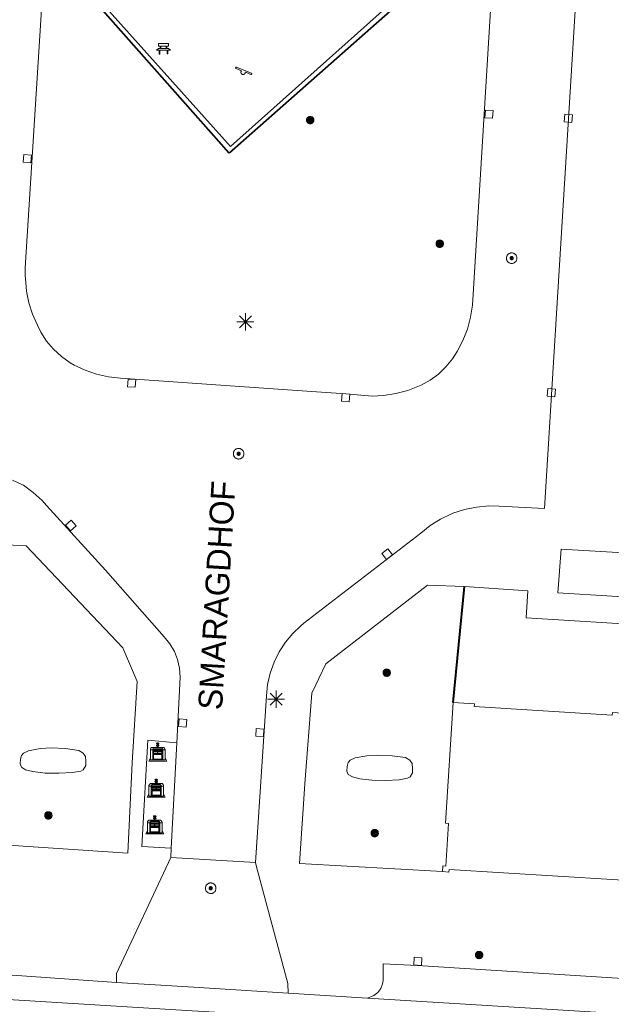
# Model space of a CAD drawing. Header units: metres. Extents: x 135779 to 137489, y 452643 to 455118.
# Tile 281 of 489: x 136965 to 137000, y 453875 to 453933. Entities that reach past the tile are written whole.
import ezdxf

# ---------------------------------------------------------------- set-up
doc = ezdxf.new("R2010")
doc.units = ezdxf.units.M
doc.linetypes.add('DGN_Style_3', pattern=[78.572352, 56.123108, -22.449243])
for name, color, linetype, lineweight in [('KTop_BAK_Afval apart plaats', 96, 'Continuous', 13), ('KTop_BTD_Groenvoorziening', 62, 'Continuous', 13), ('KTop_BTD_Groenvoorziening_gras- en kruidachtigen', 62, 'Continuous', 13), ('KTop_ORL_Weg_Straatnaam (t)', 7, 'Continuous', 13), ('KTop_OTD_Open verharding_tegels', 15, 'Continuous', 13), ('KTop_PAL_Lichtmast', 40, 'Continuous', 13), ('KTop_PND_Grondvlaksituatie van BAG-pand [tachy]', 1, 'Continuous', 13), ('KTop_PUT_Inspectie- of rioolput', 15, 'Continuous', 13), ('KTop_PUT_Kolk', 15, 'Continuous', 13), ('KTop_STM_Bank', 40, 'Continuous', 13), ('KTop_STM_Speelvoorziening', 40, 'Continuous', 13), ('KTop_VGO_Boom', 92, 'Continuous', 13), ('KTop_VGO_Haag (l)', 92, 'DGN_Style_3', 40), ('KTop_WGD_Parkeervlak', 251, 'Continuous', 13), ('KTop_WGD_Rijbaan_Lokale weg', 251, 'Continuous', 13), ('KTop_WGD_Rijbaan_Lokale weg_fietsstrook', 40, 'Continuous', 13), ('KTop_WGD_Voetpad', 251, 'Continuous', 13)]:
    doc.layers.add(name, color=color, linetype=linetype, lineweight=lineweight)
doc.styles.add('Style-ROVU', font='ROVU.shx')

# ---------------------------------------------------------------- blocks, each defined once
blk = doc.blocks.new('BAK_Afval_apart_plaats')
at = {"layer": 'KTop_BAK_Afval apart plaats'}
for p, q in [((-0.43, 0.141), (-0.425, 0.168)), ((-0.43, 0.118), (-0.43, 0.141)), ((-0.29, 0.118), (-0.43, 0.118)), ((-0.43, 0.118), (-0.43, -0.457)), ((-0.29, 0.118), (-0.43, 0.118)), ((-0.425, 0.168), (-0.416, 0.193)), ((-0.416, 0.193), (-0.403, 0.215)), ((-0.403, 0.215), (-0.384, 0.24)), ((-0.384, 0.24), (-0.364, 0.258)), ((-0.364, 0.258), (-0.342, 0.272)), ((-0.342, 0.272), (0, 0.272)), ((-0.282, 0.167), (-0.29, 0.146)), ((-0.282, 0.167), (-0.29, 0.146)), ((-0.29, 0.146), (-0.29, 0.118)), ((-0.29, 0.146), (-0.29, 0.118)), ((-0.29, -0.429), (-0.29, 0.118)), ((-0.29, 0.118), (-0.29, -0.429)), ((-0.273, 0.186), (-0.282, 0.167)), ((-0.273, 0.186), (-0.282, 0.167)), ((-0.248, 0.217), (-0.273, 0.186)), ((-0.248, 0.217), (-0.273, 0.186)), ((0.248, 0.217), (-0.248, 0.217)), ((0.248, 0.217), (-0.248, 0.217)), ((-0.242, 0.081), (-0.242, 0.153)), ((-0.242, 0.153), (0.242, 0.153)), ((0.242, 0.081), (-0.242, 0.081)), ((-0.242, 0.034), (-0.242, 0.081)), ((-0.242, 0.081), (0.242, 0.081)), ((-0.242, -0.059), (-0.242, 0.034)), ((-0.242, 0.034), (0.242, 0.034)), ((0.242, 0.034), (-0.242, 0.034)), ((-0.073, 0.513), (-0.072, 0.515)), ((-0.073, 0.513), (-0.073, 0.49)), ((-0.072, 0.511), (-0.073, 0.513)), ((-0.072, 0.511), (-0.073, 0.513)), ((-0.073, 0.49), (-0.072, 0.488)), ((-0.073, 0.399), (-0.073, 0.376)), ((-0.072, 0.397), (-0.073, 0.399)), ((-0.073, 0.376), (-0.072, 0.374)), ((-0.072, 0.515), (-0.071, 0.516)), ((-0.07, 0.51), (-0.072, 0.511)), ((-0.07, 0.51), (-0.072, 0.511)), ((-0.072, 0.488), (-0.07, 0.486)), ((-0.07, 0.396), (-0.072, 0.397)), ((-0.072, 0.374), (-0.07, 0.373)), ((-0.071, 0.516), (-0.07, 0.517)), ((-0.07, 0.517), (-0.067, 0.519)), ((-0.069, 0.509), (-0.07, 0.51)), ((-0.069, 0.509), (-0.07, 0.51)), ((-0.07, 0.486), (-0.069, 0.485)), ((-0.069, 0.395), (-0.07, 0.396)), ((-0.07, 0.373), (-0.069, 0.371)), ((-0.066, 0.507), (-0.069, 0.509)), ((-0.066, 0.507), (-0.069, 0.509)), ((-0.069, 0.485), (-0.066, 0.484)), ((-0.066, 0.394), (-0.069, 0.395)), ((-0.069, 0.371), (-0.066, 0.37)), ((-0.067, 0.519), (-0.065, 0.52)), ((-0.063, 0.506), (-0.066, 0.507)), ((-0.063, 0.506), (-0.066, 0.507)), ((-0.066, 0.484), (-0.063, 0.483)), ((-0.063, 0.392), (-0.066, 0.394)), ((-0.066, 0.37), (-0.063, 0.369)), ((-0.065, 0.52), (-0.061, 0.521)), ((-0.059, 0.505), (-0.063, 0.506)), ((-0.059, 0.505), (-0.063, 0.506)), ((-0.063, 0.483), (-0.059, 0.482)), ((-0.059, 0.391), (-0.063, 0.392)), ((-0.063, 0.369), (-0.059, 0.368)), ((-0.061, 0.521), (-0.055, 0.523)), ((-0.054, 0.504), (-0.059, 0.505)), ((-0.054, 0.504), (-0.059, 0.505)), ((-0.059, 0.482), (-0.054, 0.481)), ((-0.054, 0.39), (-0.059, 0.391)), ((-0.059, 0.368), (-0.054, 0.367)), ((-0.055, 0.523), (-0.049, 0.524)), ((-0.048, 0.503), (-0.054, 0.504)), ((-0.048, 0.503), (-0.054, 0.504)), ((-0.054, 0.481), (-0.048, 0.48)), ((-0.048, 0.389), (-0.054, 0.39)), ((-0.054, 0.367), (-0.048, 0.366)), ((-0.049, 0.524), (-0.043, 0.525)), ((-0.043, 0.502), (-0.048, 0.503)), ((-0.043, 0.502), (-0.048, 0.503)), ((-0.048, 0.48), (-0.043, 0.479)), ((-0.043, 0.388), (-0.048, 0.389)), ((-0.048, 0.366), (-0.043, 0.365)), ((-0.043, 0.525), (-0.035, 0.526)), ((-0.036, 0.501), (-0.043, 0.502)), ((-0.036, 0.501), (-0.043, 0.502)), ((-0.043, 0.479), (-0.036, 0.478)), ((-0.036, 0.388), (-0.043, 0.388)), ((-0.043, 0.365), (-0.036, 0.364)), ((-0.03, 0.501), (-0.036, 0.501)), ((-0.03, 0.501), (-0.036, 0.501)), ((-0.036, 0.478), (-0.03, 0.478)), ((-0.03, 0.387), (-0.036, 0.388)), ((-0.036, 0.364), (-0.03, 0.364)), ((-0.035, 0.526), (-0.029, 0.527)), ((-0.021, 0.5), (-0.03, 0.501)), ((-0.021, 0.5), (-0.03, 0.501)), ((-0.03, 0.478), (-0.028, 0.478)), ((-0.021, 0.387), (-0.03, 0.387)), ((-0.03, 0.364), (-0.028, 0.364)), ((-0.029, 0.527), (-0.023, 0.527)), ((-0.028, 0.478), (-0.021, 0.477)), ((-0.028, 0.468), (-0.028, 0.478)), ((-0.028, 0.478), (-0.021, 0.477)), ((-0.028, 0.4), (-0.028, 0.468)), ((-0.028, 0.468), (-0.021, 0.468)), ((-0.021, 0.468), (-0.028, 0.468)), ((-0.021, 0.4), (-0.028, 0.4)), ((-0.028, 0.364), (-0.021, 0.363)), ((-0.028, 0.355), (-0.028, 0.364)), ((-0.028, 0.364), (-0.021, 0.363)), ((-0.028, 0.272), (-0.028, 0.355)), ((-0.028, 0.355), (-0.021, 0.354)), ((-0.021, 0.354), (-0.028, 0.355)), ((0.028, 0.272), (-0.028, 0.272)), ((-0.023, 0.527), (-0.013, 0.528)), ((-0.014, 0.5), (-0.021, 0.5)), ((-0.014, 0.5), (-0.021, 0.5)), ((-0.021, 0.477), (-0.014, 0.477)), ((-0.021, 0.477), (-0.014, 0.477)), ((-0.021, 0.468), (-0.014, 0.468)), ((-0.014, 0.468), (-0.021, 0.468)), ((-0.014, 0.399), (-0.021, 0.4)), ((-0.014, 0.386), (-0.021, 0.387)), ((-0.021, 0.363), (-0.014, 0.363)), ((-0.021, 0.363), (-0.014, 0.363)), ((-0.021, 0.354), (-0.014, 0.354)), ((-0.014, 0.354), (-0.021, 0.354)), ((0, 0.5), (-0.014, 0.5)), ((0, 0.5), (-0.014, 0.5)), ((-0.014, 0.477), (0, 0.477)), ((-0.014, 0.477), (0, 0.477)), ((-0.014, 0.468), (0, 0.468)), ((0, 0.468), (-0.014, 0.468)), ((0, 0.399), (-0.014, 0.399)), ((0, 0.386), (-0.014, 0.386)), ((-0.014, 0.363), (0, 0.363)), ((-0.014, 0.363), (0, 0.363)), ((-0.014, 0.354), (0, 0.354)), ((0, 0.354), (-0.014, 0.354)), ((-0.013, 0.528), (-0.005, 0.528)), ((-0.005, 0.528), (0, 0.528)), ((0, 0.528), (0.005, 0.528)), ((0, 0.5), (0, 0.477)), ((0, 0.477), (0, 0.5)), ((0, 0.477), (0, 0.5)), ((0, 0.5), (0.014, 0.5)), ((0.014, 0.5), (0, 0.5)), ((0.014, 0.477), (0, 0.477)), ((0, 0.477), (0.014, 0.477)), ((0.014, 0.468), (0, 0.468)), ((0, 0.468), (0, 0.399)), ((0, 0.468), (0, 0.399)), ((0.014, 0.468), (0, 0.468)), ((0, 0.399), (0.014, 0.399)), ((0, 0.363), (0, 0.386)), ((0, 0.363), (0, 0.386)), ((0, 0.386), (0.014, 0.386)), ((0.014, 0.363), (0, 0.363)), ((0, 0.363), (0.014, 0.363)), ((0, 0.354), (0.014, 0.354)), ((0, 0.272), (0, 0.354)), ((0, 0.354), (0, 0.272)), ((0.014, 0.354), (0, 0.354)), ((0, 0.272), (0.342, 0.272)), ((0.028, 0.272), (0, 0.272)), ((0, 0.272), (0.028, 0.272)), ((0.005, 0.528), (0.013, 0.528)), ((0.013, 0.528), (0.023, 0.527)), ((0.014, 0.5), (0.021, 0.5)), ((0.021, 0.5), (0.014, 0.5)), ((0.021, 0.477), (0.014, 0.477)), ((0.014, 0.477), (0.021, 0.477)), ((0.021, 0.468), (0.014, 0.468)), ((0.021, 0.468), (0.014, 0.468)), ((0.014, 0.399), (0.021, 0.4)), ((0.014, 0.386), (0.021, 0.387)), ((0.021, 0.363), (0.014, 0.363)), ((0.014, 0.363), (0.021, 0.363)), ((0.014, 0.354), (0.021, 0.354)), ((0.021, 0.354), (0.014, 0.354)), ((0.021, 0.5), (0.03, 0.501)), ((0.03, 0.501), (0.021, 0.5)), ((0.028, 0.478), (0.021, 0.477)), ((0.021, 0.477), (0.028, 0.478)), ((0.021, 0.468), (0.028, 0.468)), ((0.028, 0.468), (0.021, 0.468)), ((0.028, 0.468), (0.021, 0.468)), ((0.021, 0.4), (0.028, 0.4)), ((0.021, 0.387), (0.03, 0.387)), ((0.028, 0.364), (0.021, 0.363)), ((0.021, 0.363), (0.028, 0.364)), ((0.021, 0.354), (0.028, 0.355)), ((0.028, 0.355), (0.021, 0.354)), ((0.023, 0.527), (0.029, 0.527)), ((0.03, 0.478), (0.028, 0.478)), ((0.028, 0.478), (0.028, 0.468)), ((0.028, 0.4), (0.028, 0.468)), ((0.03, 0.364), (0.028, 0.364)), ((0.028, 0.364), (0.028, 0.355)), ((0.028, 0.355), (0.028, 0.272)), ((0.029, 0.527), (0.035, 0.526)), ((0.03, 0.501), (0.036, 0.501)), ((0.036, 0.501), (0.03, 0.501)), ((0.036, 0.478), (0.03, 0.478)), ((0.03, 0.387), (0.036, 0.388)), ((0.036, 0.364), (0.03, 0.364)), ((0.035, 0.526), (0.043, 0.525)), ((0.036, 0.501), (0.043, 0.502)), ((0.043, 0.502), (0.036, 0.501)), ((0.043, 0.479), (0.036, 0.478)), ((0.036, 0.388), (0.043, 0.388)), ((0.043, 0.365), (0.036, 0.364)), ((0.043, 0.525), (0.049, 0.524)), ((0.043, 0.502), (0.048, 0.503)), ((0.048, 0.503), (0.043, 0.502)), ((0.048, 0.48), (0.043, 0.479)), ((0.043, 0.388), (0.048, 0.389)), ((0.048, 0.366), (0.043, 0.365)), ((0.048, 0.503), (0.054, 0.504)), ((0.054, 0.504), (0.048, 0.503)), ((0.054, 0.481), (0.048, 0.48)), ((0.048, 0.389), (0.054, 0.39)), ((0.054, 0.367), (0.048, 0.366)), ((0.049, 0.524), (0.055, 0.523)), ((0.054, 0.504), (0.059, 0.505)), ((0.059, 0.505), (0.054, 0.504)), ((0.059, 0.482), (0.054, 0.481)), ((0.054, 0.39), (0.059, 0.391)), ((0.059, 0.368), (0.054, 0.367)), ((0.055, 0.523), (0.061, 0.521)), ((0.059, 0.505), (0.063, 0.506)), ((0.063, 0.506), (0.059, 0.505)), ((0.063, 0.483), (0.059, 0.482)), ((0.059, 0.391), (0.063, 0.392)), ((0.063, 0.369), (0.059, 0.368)), ((0.061, 0.521), (0.065, 0.52)), ((0.063, 0.506), (0.066, 0.507)), ((0.066, 0.507), (0.063, 0.506)), ((0.066, 0.484), (0.063, 0.483)), ((0.063, 0.392), (0.066, 0.394)), ((0.066, 0.37), (0.063, 0.369)), ((0.065, 0.52), (0.067, 0.519)), ((0.066, 0.507), (0.069, 0.509)), ((0.069, 0.509), (0.066, 0.507)), ((0.069, 0.485), (0.066, 0.484)), ((0.066, 0.394), (0.069, 0.395)), ((0.069, 0.371), (0.066, 0.37)), ((0.067, 0.519), (0.07, 0.517)), ((0.069, 0.509), (0.07, 0.51)), ((0.07, 0.51), (0.069, 0.509)), ((0.07, 0.486), (0.069, 0.485)), ((0.069, 0.395), (0.07, 0.396)), ((0.07, 0.373), (0.069, 0.371)), ((0.07, 0.517), (0.071, 0.516)), ((0.07, 0.51), (0.072, 0.511)), ((0.072, 0.511), (0.07, 0.51)), ((0.072, 0.488), (0.07, 0.486)), ((0.07, 0.396), (0.072, 0.397)), ((0.072, 0.374), (0.07, 0.373)), ((0.071, 0.516), (0.072, 0.515)), ((0.072, 0.515), (0.073, 0.513)), ((0.072, 0.511), (0.073, 0.513)), ((0.073, 0.513), (0.072, 0.511)), ((0.073, 0.49), (0.072, 0.488)), ((0.072, 0.397), (0.073, 0.399)), ((0.073, 0.376), (0.072, 0.374)), ((0.073, 0.513), (0.073, 0.49)), ((0.073, 0.399), (0.073, 0.376)), ((0.242, 0.153), (0.242, 0.081)), ((0.242, 0.081), (0.242, 0.034)), ((0.242, 0.034), (0.242, -0.059)), ((0.273, 0.186), (0.248, 0.217)), ((0.273, 0.186), (0.248, 0.217)), ((0.282, 0.167), (0.273, 0.186)), ((0.282, 0.167), (0.273, 0.186)), ((0.29, 0.146), (0.282, 0.167)), ((0.29, 0.146), (0.282, 0.167)), ((0.29, 0.118), (0.29, 0.146)), ((0.29, 0.118), (0.29, 0.146)), ((0.43, 0.118), (0.29, 0.118)), ((0.29, 0.118), (0.29, -0.429)), ((0.43, 0.118), (0.29, 0.118)), ((0.29, -0.429), (0.29, 0.118)), ((0.342, 0.272), (0.364, 0.258)), ((0.364, 0.258), (0.384, 0.24)), ((0.384, 0.24), (0.403, 0.215)), ((0.403, 0.215), (0.416, 0.193)), ((0.416, 0.193), (0.425, 0.168)), ((0.425, 0.168), (0.43, 0.141)), ((0.43, 0.141), (0.43, 0.118)), ((0.43, -0.457), (0.43, 0.118)), ((-0.528, -0.528), (-0.43, -0.332)), ((0.528, -0.528), (-0.528, -0.528)), ((-0.43, -0.332), (-0.43, -0.457)), ((-0.43, -0.457), (0.43, -0.457)), ((-0.43, -0.457), (0.43, -0.457)), ((0.29, -0.429), (-0.29, -0.429)), ((-0.29, -0.429), (0.29, -0.429)), ((0.242, -0.059), (-0.242, -0.059)), ((-0.242, -0.059), (-0.242, -0.092)), ((0.242, -0.059), (-0.242, -0.059)), ((-0.242, -0.092), (0.242, -0.092)), ((-0.242, -0.11), (-0.242, -0.092)), ((-0.242, -0.092), (0.242, -0.092)), ((0.242, -0.11), (-0.242, -0.11)), ((0.242, -0.11), (-0.242, -0.11)), ((-0.242, -0.147), (0.242, -0.147)), ((-0.242, -0.41), (-0.242, -0.147)), ((0.242, -0.41), (-0.242, -0.41)), ((0.242, -0.11), (0.242, -0.059)), ((0.242, -0.092), (0.242, -0.11)), ((0.242, -0.092), (0.242, -0.11)), ((0.242, -0.147), (0.242, -0.41)), ((0.43, -0.457), (0.43, -0.332)), ((0.43, -0.332), (0.528, -0.528))]:
    blk.add_line(p, q, dxfattribs=at)
at = {"layer": 'KTop_BAK_Afval apart plaats', "flags": 128}
blk.add_lwpolyline([(0.029, 0.413), (0.035, 0.412), (0.043, 0.411), (0.049, 0.41), (0.055, 0.409), (0.061, 0.407), (0.065, 0.406), (0.067, 0.405), (0.07, 0.403), (0.071, 0.402), (0.072, 0.401), (0.073, 0.399), (0.072, 0.397), (0.07, 0.396), (0.069, 0.395), (0.066, 0.394), (0.063, 0.392), (0.059, 0.391), (0.054, 0.39), (0.048, 0.389), (0.043, 0.388), (0.036, 0.388), (0.03, 0.387), (0.021, 0.387), (0.014, 0.386), (0, 0.386), (-0.014, 0.386), (-0.021, 0.387), (-0.03, 0.387), (-0.036, 0.388), (-0.043, 0.388), (-0.048, 0.389), (-0.054, 0.39), (-0.059, 0.391), (-0.063, 0.392), (-0.066, 0.394), (-0.069, 0.395), (-0.07, 0.396), (-0.072, 0.397), (-0.073, 0.399), (-0.072, 0.401), (-0.071, 0.402), (-0.07, 0.403), (-0.067, 0.405), (-0.065, 0.406), (-0.061, 0.407), (-0.055, 0.409), (-0.049, 0.41), (-0.043, 0.411), (-0.035, 0.412), (-0.029, 0.413), (-0.028, 0.413), (-0.028, 0.4), (-0.021, 0.4), (-0.014, 0.399), (0, 0.399), (0.014, 0.399), (0.021, 0.4), (0.028, 0.4), (0.028, 0.413), (0.029, 0.413), (0.028, 0.413)], dxfattribs=at)
at = {"layer": 'KTop_BAK_Afval apart plaats'}
for p in [(0, 0), (-0.43, -0.457)]:
    blk.add_point(p, dxfattribs=at)
blk = doc.blocks.new('PAL_Lichtmast')
at = {"layer": 'KTop_PAL_Lichtmast'}
for p, q in [((-0.354, -0.354), (0.354, 0.354)), ((0.354, -0.354), (-0.354, 0.354)), ((0, -0.5), (0, 0.5)), ((-0.5, 0), (0.5, 0))]:
    blk.add_line(p, q, dxfattribs=at)
blk = doc.blocks.new('PUT_Kolk')
at = {"layer": 'KTop_PUT_Kolk', "flags": 128}
blk.add_lwpolyline([(0.225, -0.225), (0.225, 0.225), (-0.225, 0.225), (-0.225, -0.225), (0.225, -0.225)], dxfattribs=at)
blk = doc.blocks.new('PUT_Inspectie-_of_rioolput')
at = {"layer": 'KTop_PUT_Inspectie- of rioolput', "flags": 128}
for points in [[(0.31, 0), (0.308, 0.032), (0.303, 0.064), (0.294, 0.095), (0.283, 0.126), (0.268, 0.155), (0.25, 0.182), (0.23, 0.207), (0.207, 0.23), (0.182, 0.25), (0.154, 0.268), (0.126, 0.283), (0.095, 0.294), (0.064, 0.303), (0.032, 0.308), (0, 0.309), (-0.032, 0.308), (-0.064, 0.303), (-0.096, 0.294), (-0.126, 0.283), (-0.155, 0.268), (-0.182, 0.25), (-0.207, 0.23), (-0.23, 0.207), (-0.25, 0.182), (-0.268, 0.154), (-0.283, 0.126), (-0.294, 0.095), (-0.303, 0.064), (-0.308, 0.032), (-0.309, 0), (-0.308, -0.032), (-0.303, -0.064), (-0.294, -0.096), (-0.283, -0.126), (-0.268, -0.155), (-0.25, -0.182), (-0.23, -0.207), (-0.207, -0.23), (-0.182, -0.25), (-0.155, -0.268), (-0.126, -0.283), (-0.096, -0.294), (-0.064, -0.303), (-0.032, -0.308), (0, -0.309), (0.032, -0.308), (0.064, -0.303), (0.095, -0.294), (0.126, -0.283), (0.155, -0.268), (0.182, -0.25), (0.207, -0.23), (0.23, -0.207), (0.25, -0.182), (0.268, -0.155), (0.283, -0.126), (0.294, -0.096), (0.303, -0.064), (0.308, -0.032), (0.31, 0)], [(0.095, 0), (0.094, 0.009), (0.092, 0.019), (0.09, 0.029), (0.086, 0.038), (0.082, 0.047), (0.076, 0.055), (0.07, 0.063), (0.063, 0.07), (0.055, 0.076), (0.047, 0.082), (0.038, 0.086), (0.029, 0.09), (0.019, 0.092), (0.009, 0.094), (0, 0.094), (-0.01, 0.094), (-0.02, 0.092), (-0.029, 0.09), (-0.039, 0.086), (-0.048, 0.082), (-0.056, 0.076), (-0.064, 0.07), (-0.071, 0.063), (-0.077, 0.055), (-0.082, 0.047), (-0.087, 0.038), (-0.09, 0.029), (-0.093, 0.019), (-0.094, 0.009), (-0.095, 0), (-0.094, -0.01), (-0.093, -0.02), (-0.09, -0.029), (-0.087, -0.039), (-0.082, -0.048), (-0.077, -0.056), (-0.071, -0.064), (-0.064, -0.071), (-0.056, -0.077), (-0.047, -0.082), (-0.039, -0.087), (-0.029, -0.09), (-0.02, -0.093), (-0.01, -0.094), (0, -0.095), (0.009, -0.094), (0.019, -0.093), (0.029, -0.09), (0.038, -0.087), (0.047, -0.082), (0.055, -0.077), (0.063, -0.071), (0.07, -0.064), (0.076, -0.056), (0.082, -0.047), (0.086, -0.039), (0.09, -0.029), (0.092, -0.02), (0.094, -0.01), (0.095, 0)], [(0.035, 0), (0.034, 0.003), (0.034, 0.007), (0.033, 0.01), (0.031, 0.014), (0.03, 0.017), (0.028, 0.02), (0.026, 0.023), (0.023, 0.026), (0.02, 0.028), (0.017, 0.03), (0.014, 0.031), (0.01, 0.033), (0.007, 0.034), (0.003, 0.034), (0, 0.034), (-0.004, 0.034), (-0.007, 0.034), (-0.011, 0.033), (-0.014, 0.031), (-0.018, 0.03), (-0.021, 0.028), (-0.023, 0.026), (-0.026, 0.023), (-0.028, 0.02), (-0.03, 0.017), (-0.032, 0.014), (-0.033, 0.01), (-0.034, 0.007), (-0.035, 0.003), (-0.035, 0), (-0.035, -0.004), (-0.034, -0.007), (-0.033, -0.011), (-0.032, -0.014), (-0.03, -0.018), (-0.028, -0.021), (-0.026, -0.023), (-0.023, -0.026), (-0.021, -0.028), (-0.017, -0.03), (-0.014, -0.032), (-0.011, -0.033), (-0.007, -0.034), (-0.004, -0.035), (0, -0.035), (0.003, -0.035), (0.007, -0.034), (0.01, -0.033), (0.014, -0.032), (0.017, -0.03), (0.02, -0.028), (0.023, -0.026), (0.026, -0.023), (0.028, -0.021), (0.03, -0.017), (0.031, -0.014), (0.033, -0.011), (0.034, -0.007), (0.034, -0.004), (0.035, 0)], [(0.01, 0.02), (0.007, 0.02), (0.005, 0.021), (0.003, 0.022), (0.001, 0.022), (-0.001, 0.022), (-0.004, 0.022), (-0.006, 0.021), (-0.008, 0.02), (-0.01, 0.019), (-0.012, 0.018), (-0.014, 0.017), (-0.016, 0.015), (-0.017, 0.013), (-0.019, 0.012), (-0.02, 0.009), (-0.021, 0.007), (-0.022, 0.005), (-0.022, 0.003), (-0.022, 0.001), (-0.022, -0.001), (-0.022, -0.004), (-0.022, -0.006), (-0.021, -0.008), (-0.02, -0.01), (-0.019, -0.012), (-0.017, -0.014), (-0.016, -0.016), (-0.014, -0.017), (-0.012, -0.019), (-0.01, -0.02), (-0.008, -0.021), (-0.006, -0.022), (-0.003, -0.022), (-0.001, -0.022), (0.001, -0.022), (0.003, -0.022), (0.005, -0.022), (0.008, -0.021), (0.01, -0.02), (0.012, -0.019), (0.014, -0.017), (0.015, -0.016), (0.017, -0.014), (0.018, -0.012), (0.02, -0.01), (0.02, -0.008), (0.021, -0.006), (0.022, -0.003), (0.022, -0.001), (0.022, 0.001), (0.022, 0.003), (0.021, 0.005), (0.02, 0.008), (0.019, 0.01), (0.018, 0.012), (0.017, 0.014), (0.015, 0.015), (0.013, 0.017), (0.012, 0.018), (0.01, 0.02)]]:
    blk.add_lwpolyline(points, dxfattribs=at)
blk = doc.blocks.new('STM_Speelvoorziening')
at = {"layer": 'KTop_STM_Speelvoorziening'}
for p, q in [((-0.456, 0.218), (-0.455, 0.222)), ((-0.456, 0.214), (-0.456, 0.218)), ((-0.456, 0.21), (-0.456, 0.214)), ((-0.455, 0.206), (-0.456, 0.21)), ((-0.455, 0.222), (-0.454, 0.226)), ((-0.454, 0.202), (-0.455, 0.206)), ((-0.454, 0.226), (-0.453, 0.23)), ((-0.453, 0.198), (-0.454, 0.202)), ((-0.453, 0.23), (-0.451, 0.234)), ((-0.451, 0.194), (-0.453, 0.198)), ((-0.451, 0.234), (-0.449, 0.237)), ((-0.449, 0.19), (-0.451, 0.194)), ((-0.449, 0.237), (-0.446, 0.24)), ((-0.446, 0.187), (-0.449, 0.19)), ((-0.446, 0.24), (-0.443, 0.243)), ((-0.443, 0.184), (-0.446, 0.187)), ((-0.443, 0.243), (-0.44, 0.246)), ((-0.44, 0.182), (-0.443, 0.184)), ((-0.44, 0.246), (-0.436, 0.248)), ((-0.436, 0.179), (-0.44, 0.182)), ((-0.436, 0.248), (-0.433, 0.25)), ((-0.433, 0.178), (-0.436, 0.179)), ((-0.433, 0.25), (-0.429, 0.251)), ((-0.109, 0.044), (-0.433, 0.178)), ((-0.429, 0.251), (-0.425, 0.253)), ((-0.425, 0.253), (-0.421, 0.253)), ((-0.421, 0.253), (-0.417, 0.253)), ((-0.417, 0.253), (-0.412, 0.253)), ((-0.412, 0.253), (-0.408, 0.253)), ((-0.408, 0.253), (-0.404, 0.251)), ((-0.404, 0.251), (-0.402, 0.251)), ((-0.402, 0.251), (0.031, 0.072)), ((-0.14, -0.007), (-0.135, 0.006)), ((-0.135, 0.006), (-0.129, 0.018)), ((-0.129, 0.018), (-0.122, 0.029)), ((-0.122, 0.029), (-0.114, 0.04)), ((-0.114, 0.04), (-0.109, 0.044)), ((0.031, 0.072), (0.464, -0.106)), ((-0.146, -0.033), (-0.144, -0.02)), ((-0.146, -0.047), (-0.146, -0.033)), ((-0.146, -0.06), (-0.146, -0.047)), ((-0.144, -0.073), (-0.146, -0.06)), ((-0.144, -0.02), (-0.14, -0.007)), ((-0.14, -0.086), (-0.144, -0.073)), ((-0.135, -0.099), (-0.14, -0.086)), ((-0.129, -0.111), (-0.135, -0.099)), ((-0.122, -0.122), (-0.129, -0.111)), ((-0.114, -0.133), (-0.122, -0.122)), ((-0.104, -0.143), (-0.114, -0.133)), ((-0.093, -0.151), (-0.104, -0.143)), ((-0.082, -0.158), (-0.093, -0.151)), ((-0.07, -0.164), (-0.082, -0.158)), ((-0.057, -0.169), (-0.07, -0.164)), ((-0.044, -0.172), (-0.057, -0.169)), ((-0.031, -0.174), (-0.044, -0.172)), ((-0.017, -0.175), (-0.031, -0.174)), ((-0.004, -0.174), (-0.017, -0.175)), ((0.009, -0.172), (-0.004, -0.174)), ((0.022, -0.169), (0.009, -0.172)), ((0.035, -0.164), (0.022, -0.169)), ((0.047, -0.158), (0.035, -0.164)), ((0.058, -0.151), (0.047, -0.158)), ((0.069, -0.143), (0.058, -0.151)), ((0.078, -0.133), (0.069, -0.143)), ((0.086, -0.122), (0.078, -0.133)), ((0.094, -0.111), (0.086, -0.122)), ((0.1, -0.099), (0.094, -0.111)), ((0.105, -0.086), (0.1, -0.099)), ((0.108, -0.073), (0.105, -0.086)), ((0.11, -0.06), (0.108, -0.073)), ((0.112, -0.046), (0.11, -0.06)), ((0.434, -0.179), (0.112, -0.046)), ((0.439, -0.18), (0.434, -0.179)), ((0.443, -0.181), (0.439, -0.18)), ((0.447, -0.181), (0.443, -0.181)), ((0.451, -0.181), (0.447, -0.181)), ((0.455, -0.18), (0.451, -0.181)), ((0.459, -0.179), (0.455, -0.18)), ((0.463, -0.178), (0.459, -0.179)), ((0.467, -0.176), (0.463, -0.178)), ((0.464, -0.106), (0.467, -0.107)), ((0.467, -0.107), (0.47, -0.11)), ((0.47, -0.174), (0.467, -0.176)), ((0.47, -0.11), (0.474, -0.112)), ((0.474, -0.171), (0.47, -0.174)), ((0.474, -0.112), (0.477, -0.115)), ((0.477, -0.168), (0.474, -0.171)), ((0.477, -0.115), (0.479, -0.118)), ((0.479, -0.165), (0.477, -0.168)), ((0.479, -0.118), (0.481, -0.122)), ((0.481, -0.161), (0.479, -0.165)), ((0.481, -0.122), (0.483, -0.125)), ((0.483, -0.158), (0.481, -0.161)), ((0.483, -0.125), (0.485, -0.129)), ((0.485, -0.154), (0.483, -0.158)), ((0.485, -0.129), (0.486, -0.133)), ((0.486, -0.15), (0.485, -0.154)), ((0.486, -0.133), (0.486, -0.138)), ((0.486, -0.138), (0.487, -0.142)), ((0.487, -0.142), (0.486, -0.146)), ((0.486, -0.146), (0.486, -0.15))]:
    blk.add_line(p, q, dxfattribs=at)
blk = doc.blocks.new('STM_Bank')
at = {"layer": 'KTop_STM_Bank'}
for p, q in [((-0.416, -0.089), (-0.298, 0.019)), ((-0.298, 0.314), (0.298, 0.314)), ((-0.298, 0.143), (-0.298, 0.314)), ((-0.2, 0.143), (-0.298, 0.143)), ((-0.298, 0.019), (-0.2, 0.019)), ((-0.2, 0.019), (-0.2, 0.143)), ((0.157, 0.143), (-0.154, 0.143)), ((-0.154, 0.143), (-0.154, 0.019)), ((-0.154, 0.019), (0.157, 0.019)), ((0.157, 0.019), (0.157, 0.143)), ((0.298, 0.143), (0.203, 0.143)), ((0.203, 0.143), (0.203, 0.019)), ((0.203, 0.019), (0.298, 0.019)), ((0.298, 0.314), (0.298, 0.143)), ((0.298, 0.019), (0.416, -0.089)), ((-0.259, -0.089), (-0.416, -0.089)), ((-0.259, -0.315), (-0.259, -0.089)), ((-0.213, -0.315), (-0.259, -0.315)), ((0.216, -0.089), (-0.213, -0.089)), ((-0.213, -0.089), (-0.213, -0.315)), ((0.216, -0.305), (0.216, -0.089)), ((0.259, -0.305), (0.216, -0.305)), ((0.416, -0.089), (0.259, -0.089)), ((0.259, -0.089), (0.259, -0.305))]:
    blk.add_line(p, q, dxfattribs=at)
blk = doc.blocks.new('VGO_Boom')
at = {"layer": 'KTop_VGO_Boom', "flags": 128}
for points in [[(0.215, 0), (0.214, 0.022), (0.21, 0.045), (0.204, 0.066), (0.196, 0.087), (0.186, 0.108), (0.174, 0.126), (0.16, 0.144), (0.144, 0.16), (0.126, 0.174), (0.107, 0.186), (0.087, 0.196), (0.066, 0.204), (0.045, 0.21), (0.022, 0.214), (-0.001, 0.215), (-0.023, 0.214), (-0.045, 0.21), (-0.067, 0.204), (-0.088, 0.196), (-0.108, 0.186), (-0.127, 0.174), (-0.144, 0.16), (-0.16, 0.144), (-0.174, 0.126), (-0.187, 0.107), (-0.197, 0.087), (-0.205, 0.066), (-0.211, 0.045), (-0.214, 0.022), (-0.215, -0.001), (-0.214, -0.023), (-0.211, -0.045), (-0.205, -0.067), (-0.197, -0.088), (-0.187, -0.108), (-0.174, -0.127), (-0.16, -0.144), (-0.144, -0.16), (-0.127, -0.174), (-0.108, -0.187), (-0.088, -0.197), (-0.067, -0.205), (-0.045, -0.211), (-0.023, -0.214), (0, -0.215), (0.022, -0.214), (0.045, -0.211), (0.066, -0.205), (0.087, -0.197), (0.108, -0.187), (0.126, -0.174), (0.144, -0.16), (0.16, -0.144), (0.174, -0.127), (0.186, -0.108), (0.196, -0.088), (0.204, -0.067), (0.21, -0.045), (0.214, -0.023), (0.215, -0.001)], [(0.155, 0), (0.154, 0.016), (0.152, 0.032), (0.147, 0.048), (0.142, 0.063), (0.134, 0.078), (0.125, 0.091), (0.115, 0.104), (0.104, 0.115), (0.091, 0.125), (0.077, 0.134), (0.063, 0.142), (0.048, 0.147), (0.032, 0.152), (0.016, 0.154), (-0.001, 0.155), (-0.017, 0.154), (-0.033, 0.152), (-0.048, 0.147), (-0.064, 0.142), (-0.078, 0.134), (-0.092, 0.125), (-0.104, 0.115), (-0.116, 0.104), (-0.126, 0.091), (-0.135, 0.077), (-0.142, 0.063), (-0.148, 0.048), (-0.152, 0.032), (-0.155, 0.016), (-0.155, -0.001), (-0.155, -0.017), (-0.152, -0.033), (-0.148, -0.048), (-0.142, -0.064), (-0.135, -0.078), (-0.126, -0.092), (-0.116, -0.104), (-0.104, -0.116), (-0.092, -0.126), (-0.078, -0.135), (-0.064, -0.142), (-0.048, -0.148), (-0.033, -0.152), (-0.017, -0.155), (0, -0.155), (0.016, -0.155), (0.032, -0.152), (0.048, -0.148), (0.063, -0.142), (0.078, -0.135), (0.091, -0.126), (0.104, -0.116), (0.115, -0.104), (0.125, -0.092), (0.134, -0.078), (0.142, -0.064), (0.147, -0.048), (0.152, -0.033), (0.154, -0.017), (0.155, -0.001)], [(0.095, 0), (0.094, 0.01), (0.093, 0.02), (0.09, 0.029), (0.087, 0.039), (0.082, 0.048), (0.077, 0.056), (0.071, 0.064), (0.064, 0.071), (0.056, 0.077), (0.047, 0.082), (0.039, 0.087), (0.029, 0.09), (0.02, 0.093), (0.01, 0.094), (-0.001, 0.095), (-0.01, 0.094), (-0.02, 0.093), (-0.03, 0.09), (-0.039, 0.087), (-0.048, 0.082), (-0.056, 0.077), (-0.064, 0.071), (-0.071, 0.064), (-0.077, 0.056), (-0.083, 0.047), (-0.087, 0.039), (-0.091, 0.029), (-0.093, 0.02), (-0.095, 0.01), (-0.095, -0.001), (-0.095, -0.01), (-0.093, -0.02), (-0.091, -0.03), (-0.087, -0.039), (-0.083, -0.048), (-0.077, -0.056), (-0.071, -0.064), (-0.064, -0.071), (-0.056, -0.077), (-0.048, -0.083), (-0.039, -0.087), (-0.03, -0.091), (-0.02, -0.093), (-0.01, -0.095), (0, -0.095), (0.01, -0.095), (0.02, -0.093), (0.029, -0.091), (0.039, -0.087), (0.048, -0.083), (0.056, -0.077), (0.064, -0.071), (0.071, -0.064), (0.077, -0.056), (0.082, -0.048), (0.087, -0.039), (0.09, -0.03), (0.093, -0.02), (0.094, -0.01), (0.095, -0.001)], [(0.035, 0), (0.035, 0.004), (0.034, 0.007), (0.033, 0.011), (0.032, 0.014), (0.03, 0.018), (0.028, 0.021), (0.026, 0.023), (0.023, 0.026), (0.021, 0.028), (0.017, 0.03), (0.014, 0.032), (0.011, 0.033), (0.007, 0.034), (0.004, 0.035), (-0.001, 0.035), (-0.004, 0.035), (-0.008, 0.034), (-0.011, 0.033), (-0.015, 0.032), (-0.018, 0.03), (-0.021, 0.028), (-0.024, 0.026), (-0.027, 0.023), (-0.029, 0.021), (-0.031, 0.017), (-0.032, 0.014), (-0.034, 0.011), (-0.035, 0.007), (-0.035, 0.004), (-0.035, -0.001), (-0.035, -0.004), (-0.035, -0.008), (-0.034, -0.011), (-0.032, -0.015), (-0.031, -0.018), (-0.029, -0.021), (-0.027, -0.024), (-0.024, -0.027), (-0.021, -0.029), (-0.018, -0.031), (-0.015, -0.032), (-0.011, -0.034), (-0.008, -0.035), (-0.004, -0.035), (0, -0.035), (0.004, -0.035), (0.007, -0.035), (0.011, -0.034), (0.014, -0.032), (0.018, -0.031), (0.021, -0.029), (0.023, -0.027), (0.026, -0.024), (0.028, -0.021), (0.03, -0.018), (0.032, -0.015), (0.033, -0.011), (0.034, -0.008), (0.035, -0.004), (0.035, 0)]]:
    blk.add_lwpolyline(points, dxfattribs=at)

msp = doc.modelspace()

# ---------------------------------------------------------------- linework, layer by layer
at = {"layer": 'KTop_BTD_Groenvoorziening', "flags": 128}
for points in [[(136966.07, 453888.935), (136966.779, 453888.849), (136967.581, 453888.834), (136968.384, 453888.873), (136968.875, 453888.962), (136969.019, 453889.04), (136969.159, 453889.29), (136969.159, 453889.539), (136969.148, 453889.823), (136969.007, 453890.018), (136968.758, 453890.174), (136967.971, 453890.283), (136967.13, 453890.322), (136966.483, 453890.283), (136965.805, 453890.158), (136965.516, 453890.018), (136965.4, 453889.886), (136965.337, 453889.652), (136965.322, 453889.387), (136965.4, 453889.192), (136965.641, 453889.044), (136966.07, 453888.935)], [(136985.208, 453888.514), (136985.917, 453888.429), (136986.719, 453888.413), (136987.522, 453888.452), (136988.013, 453888.542), (136988.157, 453888.619), (136988.297, 453888.869), (136988.297, 453889.118), (136988.286, 453889.403), (136988.145, 453889.597), (136987.896, 453889.753), (136987.109, 453889.862), (136986.267, 453889.901), (136985.621, 453889.862), (136984.943, 453889.738), (136984.654, 453889.597), (136984.538, 453889.465), (136984.475, 453889.231), (136984.46, 453888.966), (136984.538, 453888.771), (136984.779, 453888.623), (136985.208, 453888.514)]]:
    msp.add_lwpolyline(points, dxfattribs=at)
at = {"layer": 'KTop_BTD_Groenvoorziening_gras- en kruidachtigen', "flags": 128}
msp.add_lwpolyline([(136990.685, 453892.971), (136991.342, 453899.764)], dxfattribs=at)
at = {"layer": 'KTop_OTD_Open verharding_tegels', "flags": 128}
msp.add_lwpolyline([(136993.237, 453939.45), (136977.645, 453925.516), (136966.82, 453937.609)], dxfattribs=at)
at = {"layer": 'KTop_PND_Grondvlaksituatie van BAG-pand [tachy]', "flags": 128}
for points in [[(136990.061, 453883.077), (136990.081, 453883.409), (136990.263, 453883.403), (136990.417, 453885.905), (136990.232, 453885.91), (136990.685, 453892.971)], [(137012.872, 453891.438), (137007.123, 453891.799), (137002.106, 453892.114), (137002.123, 453892.255), (137000.009, 453892.385), (137000, 453892.246), (136991.921, 453892.752), (136991.93, 453892.894), (136990.685, 453892.971)], [(136990.061, 453883.077), (136990.433, 453883.054), (136990.442, 453883.212), (137000, 453882.627), (137006.549, 453882.201), (137011.648, 453881.87), (137021.196, 453881.288), (137035.838, 453880.376), (137044.031, 453879.86), (137050.157, 453879.449), (137050.157, 453879.372), (137050.484, 453879.349)]]:
    msp.add_lwpolyline(points, dxfattribs=at)
at = {"layer": 'KTop_VGO_Haag (l)', "flags": 128}
for points in [[(136993.206, 453938.95), (136977.572, 453925.141), (136966.799, 453937.28)], [(136990.685, 453892.971), (136991.342, 453899.764)]]:
    msp.add_lwpolyline(points, dxfattribs=at)
at = {"layer": 'KTop_WGD_Parkeervlak', "flags": 128}
msp.add_lwpolyline([(136985.668, 453875.671), (137000, 453874.793), (137038.469, 453872.437)], dxfattribs=at)
at = {"layer": 'KTop_WGD_Rijbaan_Lokale weg', "flags": 128}
for points in [[(136999.832, 453966.134), (136996.027, 453904.325), (136993.38, 453904.472), (136992.764, 453904.482), (136992.048, 453904.42), (136991.344, 453904.278), (136990.659, 453904.059), (136990.59, 453904.031), (136989.947, 453903.719), (136989.343, 453903.337), (136988.785, 453902.89), (136981.945, 453897.617), (136981.782, 453897.486), (136981.291, 453897.023), (136980.859, 453896.505), (136980.49, 453895.94), (136980.191, 453895.335), (136979.966, 453894.699), (136979.818, 453894.041), (136979.748, 453893.37), (136979.103, 453883.605)], [(136966.799, 453937.28), (136965.622, 453918.428), (136965.62, 453917.996), (136965.654, 453917.566), (136965.701, 453917.053), (136965.834, 453916.369), (136966.044, 453915.704), (136966.329, 453915.068), (136966.532, 453914.661), (136966.873, 453914.133), (136967.278, 453913.653), (136967.74, 453913.228), (136968.253, 453912.865), (136968.481, 453912.734), (136969.124, 453912.426), (136969.797, 453912.192), (136970.492, 453912.034), (136971.201, 453911.956), (136981.543, 453911.245), (136984.389, 453911.049), (136985.945, 453910.913), (136986.607, 453910.946), (136987.329, 453911.059), (136988.035, 453911.249), (136988.716, 453911.516), (136988.813, 453911.56), (136989.342, 453911.849), (136989.828, 453912.205), (136990.262, 453912.623), (136990.638, 453913.094), (136990.92, 453913.526), (136991.254, 453914.163), (136991.515, 453914.832), (136991.7, 453915.527), (136991.807, 453916.238), (136993.206, 453938.95)], [(136974.492, 453890.608), (136974.696, 453894.468), (136974.661, 453894.986), (136974.546, 453895.491), (136974.356, 453895.973), (136974.093, 453896.421), (136973.765, 453896.822), (136970.329, 453900.727), (136966.864, 453904.519), (136966.61, 453904.795), (136966.085, 453905.275), (136965.51, 453905.693), (136965.451, 453905.726), (136964.876, 453905.999)], [(136974.168, 453884.461), (136974.492, 453890.608)], [(137159.991, 453865.524), (137117.09, 453868.235), (137090.505, 453869.943), (137059.143, 453871.726), (137049.64, 453870.431), (136992.069, 453873.948), (136975.394, 453874.932), (136924.008, 453878.082), (136910.186, 453879.193), (136902.905, 453880.18), (136898.956, 453880.982), (136891.976, 453883.03), (136888.301, 453884.561)], [(136974.139, 453883.914), (136974.168, 453884.461)], [(136979.103, 453883.605), (136974.139, 453883.914)]]:
    msp.add_lwpolyline(points, dxfattribs=at)
at = {"layer": 'KTop_WGD_Rijbaan_Lokale weg_fietsstrook', "flags": 128}
msp.add_lwpolyline([(136970.959, 453876.597), (136975.486, 453876.312), (136981.012, 453875.964)], dxfattribs=at)
at = {"layer": 'KTop_WGD_Voetpad', "flags": 128}
for points in [[(137017.653, 453906.743), (137012.386, 453903.249), (137009.426, 453901.208), (137000, 453901.777), (136997.01, 453901.957), (136996.824, 453899.406), (137000, 453899.205), (137014.61, 453898.28)], [(136963.156, 453884.73), (136971.618, 453884.157), (136971.884, 453889.449), (136972.167, 453894.205), (136971.333, 453896.181), (136965.673, 453902.142), (136964.157, 453902.227)], [(136991.342, 453899.764), (136989.177, 453899.849), (136983.233, 453895.238), (136982.412, 453893.519), (136981.992, 453888.209), (136981.684, 453883.563), (136990.061, 453883.077)], [(136991.342, 453899.764), (136995.062, 453899.521), (136994.958, 453897.926), (137000, 453897.616), (137013.145, 453896.809), (137012.996, 453894.032)], [(136974.492, 453890.608), (136972.796, 453890.766), (136972.446, 453884.551), (136974.168, 453884.461)], [(136974.139, 453883.914), (136970.964, 453877.118), (136970.959, 453876.597)], [(136981.012, 453875.964), (136980.994, 453876.523), (136979.16, 453883.362), (136979.103, 453883.605)], [(137038.469, 453872.437), (137038.173, 453872.531), (137037.928, 453872.691), (137037.736, 453872.911), (137037.611, 453873.174), (137037.562, 453873.458), (137037.62, 453874.501), (137036.288, 453874.498), (137023.693, 453875.372), (137000, 453876.859), (136988.602, 453877.576), (136986.589, 453877.685), (136986.575, 453876.712), (136986.55, 453876.517), (136986.448, 453876.244), (136986.276, 453876.008), (136986.046, 453875.828), (136985.668, 453875.671)], [(136964.583, 453877.029), (136970.959, 453876.597)], [(136981.012, 453875.964), (136985.668, 453875.671)]]:
    msp.add_lwpolyline(points, dxfattribs=at)

# ---------------------------------------------------------------- block references
at = {"layer": 'KTop_BAK_Afval apart plaats'}
for p in [(136973.379, 453890.081), (136973.292, 453887.956), (136973.205, 453885.814)]:
    msp.add_blockref('BAK_Afval_apart_plaats', p, dxfattribs=at)
at = {"layer": 'KTop_PAL_Lichtmast'}
for p in [(136978.513, 453915.259), (136980.31, 453893.176)]:
    msp.add_blockref('PAL_Lichtmast', p, dxfattribs=at)
at = {"layer": 'KTop_PUT_Inspectie- of rioolput'}
for p, rotation in [((136994.112, 453918.99), 176.4751828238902), ((136978.118, 453907.54), 356.0641928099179), ((136976.482, 453882.107), 86.43803753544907)]:
    msp.add_blockref('PUT_Inspectie-_of_rioolput', p, dxfattribs=dict(at, rotation=rotation))
at = {"layer": 'KTop_PUT_Kolk'}
for p, rotation in [((136992.78, 453927.42), 176.4751828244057), ((136997.428, 453927.171), 356.477282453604), ((136965.739, 453924.814), 356.4274499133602), ((136971.85, 453911.672), 86.06717265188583), ((136984.388, 453910.82), 85.00483685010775), ((136996.43, 453911.112), 356.4772821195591), ((136968.291, 453903.342), 222.4200006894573), ((136986.813, 453901.665), 307.6288607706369), ((136974.841, 453891.778), 176.9747474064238), ((136979.357, 453891.21), 356.2209755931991), ((136988.616, 453877.826), 266.7947840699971)]:
    msp.add_blockref('PUT_Kolk', p, dxfattribs=dict(at, rotation=rotation))
at = {"layer": 'KTop_STM_Bank'}
msp.add_blockref('STM_Bank', (136973.716, 453931.248), dxfattribs=at)
at = {"layer": 'KTop_STM_Speelvoorziening'}
msp.add_blockref('STM_Speelvoorziening', (136978.399, 453929.914), dxfattribs=at)
at = {"layer": 'KTop_VGO_Boom'}
for p in [(136982.31, 453927.07), (136989.896, 453919.835), (136986.793, 453894.722), (136966.973, 453886.371), (136986.089, 453885.334), (136992.203, 453878.198)]:
    msp.add_blockref('VGO_Boom', p, dxfattribs=at)

# ---------------------------------------------------------------- texts
at = {"layer": 'KTop_ORL_Weg_Straatnaam (t)', "style": 'Style-ROVU'}
msp.add_text('SMARAGDHOF', height=1.4, rotation=86.61671, dxfattribs=at).set_placement((136977.141, 453892.511))

doc.saveas('drawing.dxf')
